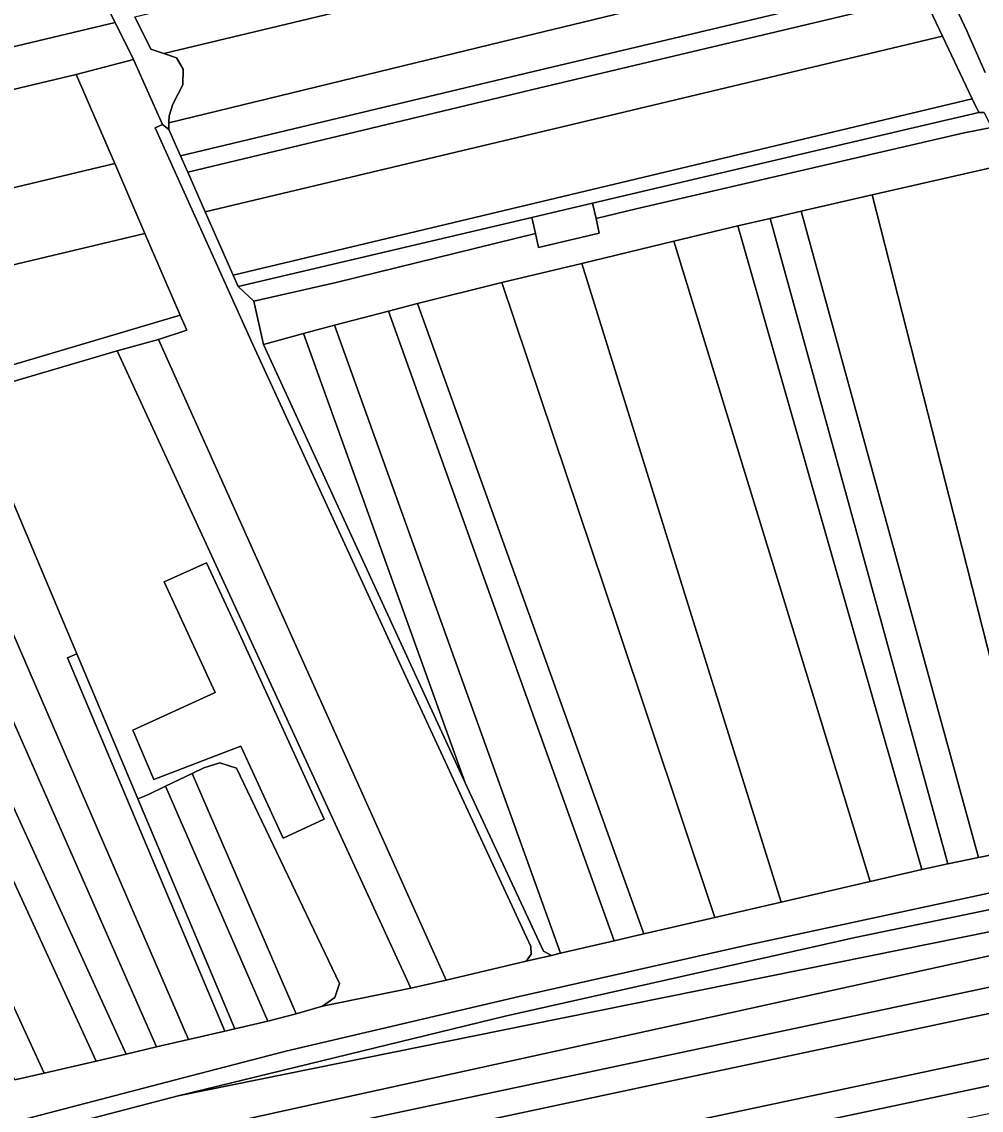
# Model space of a CAD drawing. Extents: x -521939 to -516426, y -1197857 to -1189551.
# Drawn here: x -520968 to -520492, y -1192530 to -1191990 of the extents above; entities that cross this region are included whole.
import ezdxf

# ---------------------------------------------------------------- set-up
doc = ezdxf.new("R2010")
doc.units = 0
for name, color, linetype in [('95560013', 7, 'Continuous'), ('95610013', 7, 'Continuous'), ('95640013', 7, 'Continuous')]:
    doc.layers.add(name, color=color, linetype=linetype)

msp = doc.modelspace()

# ---------------------------------------------------------------- linework, layer by layer
at = {"layer": '95560013'}
for points in [[(-520912.07, -1191987.5), (-520738.88, -1191946.19), (-520554.58, -1191902.23), (-520545.99, -1191921.37), (-520726.86, -1191964.75), (-520897.64, -1192005.71), (-520904.09, -1192003.54)], [(-520545.99, -1191921.37), (-520532.26, -1191951.92), (-520723.85, -1191998.5), (-520895.08, -1192040.13), (-520895.06, -1192036.66), (-520893.18, -1192030.83), (-520888.16, -1192021.2), (-520888.12, -1192013.43), (-520891.41, -1192007.81), (-520897.64, -1192005.71), (-520726.86, -1191964.75)], [(-520532.26, -1191951.92), (-520524.4, -1191969.39), (-520714.32, -1192014.7), (-520889.36, -1192056.46), (-520895.11, -1192043.42), (-520895.08, -1192040.13), (-520723.85, -1191998.5)], [(-520889.36, -1192056.46), (-520714.32, -1192014.7), (-520524.4, -1191969.39), (-520520.62, -1191977.39), (-520711.69, -1192022.99), (-520885.79, -1192064.54)], [(-520931.19, -1191971.43), (-520921.84, -1191990.28), (-521064.9, -1192024.36), (-521238.1, -1192065.62), (-521248.16, -1192046.83), (-521073.28, -1192005.23)], [(-520885.79, -1192064.54), (-520711.69, -1192022.99), (-520520.62, -1191977.39), (-520511.32, -1191997.09), (-520701.29, -1192042.41), (-520877.05, -1192084.34)], [(-520921.84, -1191990.28), (-520912.71, -1192008.61), (-520941.16, -1192016.12), (-521053.15, -1192042.78), (-521227.94, -1192084.39), (-521238.1, -1192065.62), (-521064.9, -1192024.36)], [(-520877.05, -1192084.34), (-520701.29, -1192042.41), (-520511.32, -1191997.09), (-520496.63, -1192028.24), (-520688.7, -1192074.07), (-520863.21, -1192115.71)], [(-521227.94, -1192084.39), (-521053.15, -1192042.78), (-520941.16, -1192016.12), (-520921.91, -1192060.3), (-521031.42, -1192086.41), (-521207.24, -1192128.33), (-521223.21, -1192096.76)], [(-520860.7, -1192121.39), (-520863.21, -1192115.71), (-520688.7, -1192074.07), (-520496.63, -1192028.24), (-520493.41, -1192035.03), (-520525.18, -1192042.5), (-520684.93, -1192080.06), (-520701.85, -1192084.04), (-520715.06, -1192087.15)], [(-520907.04, -1192095.09), (-521034.26, -1192125.38), (-521190.04, -1192162.47), (-521207.24, -1192128.33), (-521031.42, -1192086.41), (-520921.91, -1192060.3)], [(-520379.97, -1192361.36), (-520404.73, -1192366.86), (-520419.59, -1192369.13), (-520425.51, -1192371.59), (-520430.97, -1192378.16), (-520435.18, -1192391.83), (-520438.72, -1192393.79), (-520464.05, -1192398.85), (-520501.65, -1192251), (-520546.18, -1192075.9), (-520476.52, -1192059.92), (-520413.24, -1192192.22)], [(-520581.54, -1192084.02), (-520546.18, -1192075.9), (-520501.65, -1192251), (-520464.05, -1192398.85), (-520493.5, -1192404.76), (-520534.69, -1192254.7)], [(-520612.97, -1192091.26), (-520596.85, -1192087.56), (-520548.8, -1192262.26), (-520508.74, -1192407.91), (-520521.69, -1192410.69), (-520567.28, -1192251.15)], [(-520596.85, -1192087.56), (-520581.54, -1192084.02), (-520534.69, -1192254.7), (-520493.5, -1192404.76), (-520508.74, -1192407.91), (-520548.8, -1192262.26)], [(-520644.57, -1192098.88), (-520612.97, -1192091.26), (-520567.28, -1192251.15), (-520521.69, -1192410.69), (-520547.23, -1192416.63), (-520592.06, -1192270.29)], [(-520889.52, -1192135.58), (-520992.3, -1192166.01), (-521163.51, -1192216.7), (-521190.04, -1192162.47), (-521034.26, -1192125.38), (-520907.04, -1192095.09)], [(-520690.33, -1192109.89), (-520644.57, -1192098.88), (-520592.06, -1192270.29), (-520547.23, -1192416.63), (-520591.42, -1192426.87), (-520636.65, -1192281.92)], [(-520729.94, -1192119.3), (-520690.33, -1192109.89), (-520636.65, -1192281.92), (-520591.42, -1192426.87), (-520624.25, -1192434.52), (-520672.81, -1192289.69)], [(-520771.74, -1192129.79), (-520729.94, -1192119.3), (-520672.81, -1192289.69), (-520624.25, -1192434.52), (-520659.49, -1192442.68), (-520710.44, -1192300.66)], [(-520786.26, -1192133.58), (-520771.74, -1192129.79), (-520710.44, -1192300.66), (-520659.49, -1192442.68), (-520674.16, -1192446.1), (-520727.57, -1192297.2)], [(-520813.01, -1192140.6), (-520786.26, -1192133.58), (-520727.57, -1192297.2), (-520674.16, -1192446.1), (-520700.9, -1192452.29), (-520751.95, -1192310.36)], [(-520828.27, -1192144.69), (-520813.01, -1192140.6), (-520751.95, -1192310.36), (-520700.9, -1192452.29), (-520705.38, -1192453.34), (-520709.22, -1192451.33), (-520748.17, -1192367.77), (-520767.66, -1192313.49)], [(-520920.79, -1192153.23), (-520900.27, -1192147.67), (-520827.64, -1192309.54), (-520757.59, -1192465.66), (-520775.03, -1192469.66), (-520844.37, -1192319.13)], [(-520848.21, -1192150.07), (-520828.27, -1192144.69), (-520767.66, -1192313.49), (-520748.17, -1192367.77), (-520772.3, -1192315.26)], [(-520940.77, -1192303.69), (-520994.96, -1192175.05), (-520920.79, -1192153.23), (-520844.37, -1192319.13), (-520775.03, -1192469.66), (-520819, -1192478.55), (-520812.86, -1192474.26), (-520810.52, -1192467.28), (-520861.55, -1192360.4), (-520869.79, -1192357.78), (-520877.84, -1192360.32), (-520883.66, -1192363.12), (-520896.8, -1192369.44), (-520905.56, -1192373.65), (-520910.48, -1192375.6), (-520925.75, -1192339.35)], [(-521020.52, -1192182.75), (-521008.84, -1192179.25), (-520994.96, -1192175.05), (-520940.77, -1192303.69), (-520945.38, -1192305.63), (-520867.3, -1192490.96), (-520885.36, -1192495.15)], [(-520885.36, -1192495.15), (-520901.21, -1192498.82), (-520964.98, -1192354.03), (-521038.14, -1192187.92), (-521020.52, -1192182.75)], [(-521038.14, -1192187.92), (-520964.98, -1192354.03), (-520901.21, -1192498.82), (-520916.4, -1192502.38), (-520982.82, -1192357), (-521057.45, -1192193.65)], [(-520916.4, -1192502.38), (-520931.25, -1192505.82), (-521001.07, -1192353.65), (-521072.45, -1192198.08), (-521057.45, -1192193.65), (-520982.82, -1192357)], [(-520931.25, -1192505.82), (-520956.94, -1192511.77), (-521022.9, -1192368.34), (-521097.8, -1192205.47), (-521072.45, -1192198.08), (-521001.07, -1192353.65)], [(-520956.94, -1192511.77), (-520971.48, -1192515.16), (-521036.57, -1192373.69), (-521111.98, -1192209.79), (-521097.8, -1192205.47), (-521022.9, -1192368.34)], [(-520912.95, -1192341.61), (-520902.52, -1192366.01), (-520865.61, -1192351.89), (-520859.41, -1192349.52), (-520838.5, -1192395.1), (-520818.08, -1192385.79), (-520846.27, -1192324.21), (-520860.34, -1192293.36), (-520876.44, -1192258.58), (-520897.45, -1192267.89), (-520872.22, -1192322.94)], [(-520838.5, -1192395.1), (-520859.41, -1192349.52), (-520865.61, -1192351.89), (-520902.52, -1192366.01), (-520912.95, -1192341.61), (-520872.22, -1192322.94), (-520897.45, -1192267.89), (-520876.44, -1192258.58), (-520860.34, -1192293.36), (-520846.27, -1192324.21), (-520818.08, -1192385.79)], [(-520945.38, -1192305.63), (-520940.77, -1192303.69), (-520925.75, -1192339.35), (-520910.48, -1192375.6), (-520862.36, -1192489.81), (-520867.3, -1192490.96)], [(-520810.52, -1192467.28), (-520812.86, -1192474.26), (-520819, -1192478.55), (-520831.91, -1192482.32), (-520883.66, -1192363.12), (-520877.84, -1192360.32), (-520869.79, -1192357.78), (-520861.55, -1192360.4)], [(-520846.11, -1192486.03), (-520896.8, -1192369.44), (-520883.66, -1192363.12), (-520831.91, -1192482.32)], [(-520910.48, -1192375.6), (-520905.56, -1192373.65), (-520896.8, -1192369.44), (-520846.11, -1192486.03), (-520862.36, -1192489.81)], [(-520890.49, -1192523.04), (-520728.34, -1192483.53), (-520554.6, -1192444.53), (-520446.27, -1192421.97), (-520418.25, -1192421.67), (-520306.33, -1192396.84), (-520300.6, -1192403.76), (-520379.43, -1192419.7), (-520547.97, -1192453.78), (-520716.51, -1192487.86)], [(-520992.77, -1192549.69), (-520890.49, -1192523.04), (-520716.51, -1192487.86), (-520547.97, -1192453.78), (-520379.43, -1192419.7), (-520300.6, -1192403.76), (-520294.74, -1192411.1), (-520454.33, -1192446.17), (-520632.35, -1192485.29), (-520810.37, -1192524.41), (-520988.39, -1192563.53)], [(-520294.74, -1192411.1), (-520284.01, -1192425.9), (-520456.16, -1192462.37), (-520633.88, -1192500.02), (-520807.21, -1192536.74), (-520984.93, -1192574.39), (-520988.39, -1192563.53), (-520810.37, -1192524.41), (-520632.35, -1192485.29), (-520454.33, -1192446.17)], [(-520633.88, -1192500.02), (-520456.16, -1192462.37), (-520284.01, -1192425.9), (-520275.92, -1192437.11), (-520452.25, -1192474.57), (-520628.58, -1192512.03), (-520804.91, -1192549.49), (-520981.24, -1192586.95), (-520984.93, -1192574.39), (-520807.21, -1192536.74)], [(-520981.24, -1192586.95), (-520804.91, -1192549.49), (-520628.58, -1192512.03), (-520452.25, -1192474.57), (-520275.92, -1192437.11), (-520261.71, -1192456.26), (-520450.74, -1192496.44), (-520624.48, -1192533.37), (-520807.3, -1192572.23), (-520974.83, -1192607.84)], [(-520974.83, -1192607.84), (-520807.3, -1192572.23), (-520624.48, -1192533.37), (-520450.74, -1192496.44), (-520261.71, -1192456.26), (-520252.63, -1192468), (-520270.62, -1192471.82), (-520448.73, -1192509.64), (-520622.79, -1192546.6), (-520796.85, -1192583.56), (-520970.91, -1192620.52)], [(-520966.84, -1192633.58), (-520970.91, -1192620.52), (-520796.85, -1192583.56), (-520622.79, -1192546.6), (-520448.73, -1192509.64), (-520270.62, -1192471.82), (-520252.63, -1192468), (-520242.91, -1192479.92)]]:
    msp.add_lwpolyline(points, close=True, dxfattribs=at)
at = {"layer": '95610013'}
msp.add_lwpolyline([(-520901.89, -1192042.59), (-520853.56, -1192150.15), (-520778.66, -1192312.37), (-520715.58, -1192448.99), (-520715.38, -1192452.8), (-520717.93, -1192456.26), (-520757.59, -1192465.66), (-520827.64, -1192309.54), (-520900.27, -1192147.67), (-520886.27, -1192142.96), (-520889.52, -1192135.58), (-520907.04, -1192095.09), (-520921.91, -1192060.3), (-520941.16, -1192016.12), (-520912.71, -1192008.61), (-520898.22, -1192040.98)], close=True, dxfattribs=at)
at = {"layer": '95640013'}
for points in [[(-520912.07, -1191987.5), (-520904.09, -1192003.54), (-520897.64, -1192005.71), (-520891.41, -1192007.81), (-520888.12, -1192013.43), (-520888.16, -1192021.2), (-520893.18, -1192030.83), (-520895.06, -1192036.66), (-520895.08, -1192040.13), (-520895.11, -1192043.42), (-520898.22, -1192040.98), (-520912.71, -1192008.61), (-520921.84, -1191990.28), (-520931.19, -1191971.43)], [(-520490.69, -1192035.01), (-520493.41, -1192035.03), (-520496.63, -1192028.24), (-520511.32, -1191997.09), (-520520.62, -1191977.39)], [(-520503.53, -1191985.28), (-520499.13, -1191994.79), (-520498.74, -1191995.62), (-520490.14, -1192015.17)], [(-520490.14, -1192015.17), (-520498.74, -1191995.62), (-520499.13, -1191994.79), (-520503.53, -1191985.28)], [(-520971.48, -1192515.16), (-520956.94, -1192511.77), (-520931.25, -1192505.82), (-520916.4, -1192502.38), (-520901.21, -1192498.82), (-520885.36, -1192495.15), (-520867.3, -1192490.96), (-520862.36, -1192489.81), (-520846.11, -1192486.03), (-520831.91, -1192482.32), (-520819, -1192478.55), (-520775.03, -1192469.66), (-520757.59, -1192465.66), (-520717.93, -1192456.26), (-520705.38, -1192453.34), (-520700.9, -1192452.29), (-520674.16, -1192446.1), (-520659.49, -1192442.68), (-520624.25, -1192434.52), (-520591.42, -1192426.87), (-520547.23, -1192416.63), (-520521.69, -1192410.69), (-520508.74, -1192407.91), (-520493.5, -1192404.76), (-520464.05, -1192398.85)], [(-520424.5, -1192408.81), (-520609.06, -1192448.42), (-520721.39, -1192473.74), (-520837.09, -1192500.87), (-520892.5, -1192515.29), (-520995.13, -1192542.04)]]:
    msp.add_lwpolyline(points, dxfattribs=at)
for points in [[(-520663.29, -1192082.76), (-520683.23, -1192087.66), (-520684.93, -1192080.06), (-520525.18, -1192042.5), (-520493.41, -1192035.03), (-520490.69, -1192035.01), (-520487.08, -1192042.46), (-520500.53, -1192045.04)], [(-520901.89, -1192042.59), (-520898.22, -1192040.98), (-520895.11, -1192043.42), (-520889.36, -1192056.46), (-520885.79, -1192064.54), (-520877.05, -1192084.34), (-520863.21, -1192115.71), (-520860.7, -1192121.39), (-520852.95, -1192128.58), (-520848.21, -1192150.07), (-520772.3, -1192315.26), (-520748.17, -1192367.77), (-520709.22, -1192451.33), (-520705.38, -1192453.34), (-520717.93, -1192456.26), (-520715.38, -1192452.8), (-520715.58, -1192448.99), (-520778.66, -1192312.37), (-520853.56, -1192150.15)], [(-520612.97, -1192091.26), (-520644.57, -1192098.88), (-520690.33, -1192109.89), (-520729.94, -1192119.3), (-520771.74, -1192129.79), (-520786.26, -1192133.58), (-520813.01, -1192140.6), (-520828.27, -1192144.69), (-520848.21, -1192150.07), (-520852.95, -1192128.58), (-520812.1, -1192119.33), (-520713.29, -1192095.05), (-520711.75, -1192101.93), (-520681.61, -1192094.87), (-520683.23, -1192087.66), (-520663.29, -1192082.76), (-520500.53, -1192045.04), (-520487.08, -1192042.46), (-520481.41, -1192054.32), (-520476.52, -1192059.92), (-520546.18, -1192075.9), (-520581.54, -1192084.02), (-520596.85, -1192087.56)], [(-520715.06, -1192087.15), (-520701.85, -1192084.04), (-520684.93, -1192080.06), (-520683.23, -1192087.66), (-520681.61, -1192094.87), (-520711.75, -1192101.93), (-520713.29, -1192095.05)], [(-520713.29, -1192095.05), (-520812.1, -1192119.33), (-520852.95, -1192128.58), (-520860.7, -1192121.39), (-520715.06, -1192087.15)], [(-520994.96, -1192175.05), (-521008.84, -1192179.25), (-521020.52, -1192182.75), (-521038.14, -1192187.92), (-521057.45, -1192193.65), (-521072.45, -1192198.08), (-521097.8, -1192205.47), (-521111.98, -1192209.79), (-521140.15, -1192218.12), (-521160.1, -1192224.03), (-521163.51, -1192216.7), (-520992.3, -1192166.01), (-520889.52, -1192135.58), (-520886.27, -1192142.96), (-520900.27, -1192147.67), (-520920.79, -1192153.23)], [(-520609.06, -1192448.42), (-520424.5, -1192408.81), (-520420.44, -1192411.62), (-520416.34, -1192412.93), (-520412.04, -1192413.12), (-520395.48, -1192408.42), (-520361.57, -1192400.9), (-520345.17, -1192397.26), (-520332.75, -1192394.51), (-520314.08, -1192391.89), (-520307.78, -1192394.28), (-520306.33, -1192396.84), (-520418.25, -1192421.67), (-520446.27, -1192421.97), (-520554.6, -1192444.53), (-520728.34, -1192483.53), (-520890.49, -1192523.04), (-520992.77, -1192549.69), (-520995.13, -1192542.04), (-520892.5, -1192515.29), (-520837.09, -1192500.87), (-520721.39, -1192473.74)]]:
    msp.add_lwpolyline(points, close=True, dxfattribs=at)

doc.saveas('drawing.dxf')
